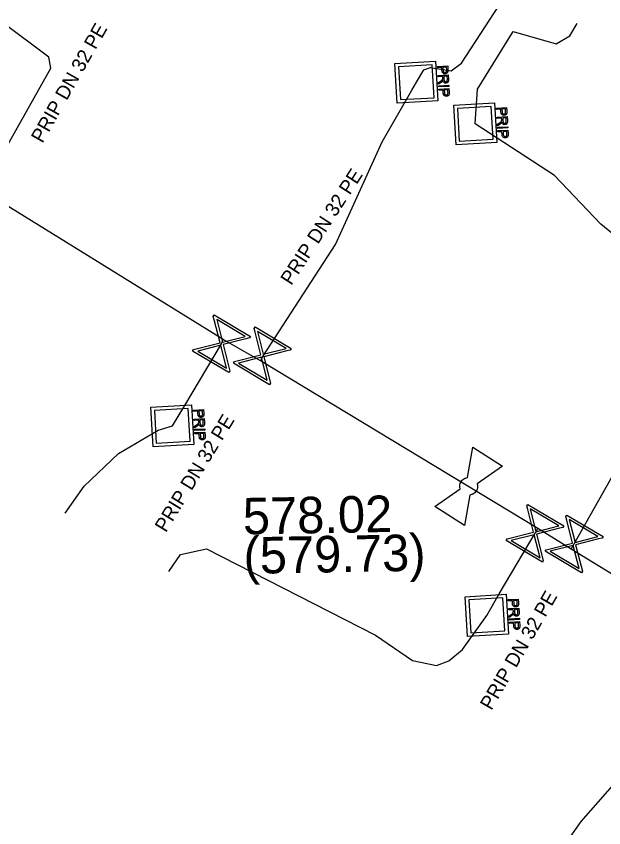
# Model space of a CAD drawing. Extents: x -643842 to -636370, y -1119190 to -1110210.
# Drawn here: x -642027.32 to -642006.42, y -1113577.59 to -1113548.73 of the extents above; entities that cross this region are included whole.
import ezdxf

# ---------------------------------------------------------------- set-up
doc = ezdxf.new("R2010")
doc.units = 0
for name, color, linetype in [('22', 7, 'Continuous'), ('Default', 7, 'Continuous'), ('Level 16', 7, 'Continuous'), ('Level 18', 7, 'Continuous'), ('Level 21', 7, 'Continuous'), ('Level 23', 7, 'Continuous'), ('Level 27', 7, 'Continuous'), ('Level 28', 7, 'Continuous')]:
    doc.layers.add(name, color=color, linetype=linetype)

msp = doc.modelspace()

# ---------------------------------------------------------------- linework, layer by layer
at = {"layer": 'Default'}
for points in [[(-642011.969, -1113550.634), (-642011.967, -1113550.67), (-642011.97, -1113550.689), (-642011.973, -1113550.715), (-642011.984, -1113550.734), (-642011.995, -1113550.753), (-642012.016, -1113550.765), (-642012.038, -1113550.776), (-642012.065, -1113550.778), (-642012.111, -1113550.781), (-642012.144, -1113550.754), (-642012.176, -1113550.727), (-642012.181, -1113550.651)], [(-642012.139, -1113550.649), (-642012.137, -1113550.695), (-642012.119, -1113550.713), (-642012.1, -1113550.731), (-642012.069, -1113550.729), (-642012.047, -1113550.728), (-642012.032, -1113550.716), (-642012.016, -1113550.704), (-642012.013, -1113550.686), (-642012.01, -1113550.673), (-642012.012, -1113550.64)], [(-642012.23, -1113551.044), (-642012.198, -1113551.022), (-642012.182, -1113551.007), (-642012.166, -1113550.993), (-642012.16, -1113550.982), (-642012.154, -1113550.97), (-642012.152, -1113550.959), (-642012.15, -1113550.952), (-642012.151, -1113550.933)], [(-642011.949, -1113550.978), (-642011.946, -1113551.025), (-642011.955, -1113551.051), (-642011.963, -1113551.076), (-642011.986, -1113551.093), (-642012.01, -1113551.109), (-642012.039, -1113551.11), (-642012.078, -1113551.113), (-642012.105, -1113551.09), (-642012.132, -1113551.067), (-642012.142, -1113551.016), (-642012.151, -1113551.035), (-642012.159, -1113551.045), (-642012.176, -1113551.067), (-642012.204, -1113551.087)], [(-642012.108, -1113550.977), (-642012.106, -1113551.01), (-642012.098, -1113551.028), (-642012.091, -1113551.046), (-642012.075, -1113551.054), (-642012.06, -1113551.063), (-642012.042, -1113551.062), (-642012.018, -1113551.06), (-642012.002, -1113551.041), (-642011.987, -1113551.022), (-642011.989, -1113550.981)], [(-642011.924, -1113551.435), (-642011.921, -1113551.47), (-642011.924, -1113551.49), (-642011.927, -1113551.516), (-642011.938, -1113551.535), (-642011.95, -1113551.554), (-642011.971, -1113551.565), (-642011.992, -1113551.577), (-642012.019, -1113551.579), (-642012.065, -1113551.581), (-642012.098, -1113551.555), (-642012.131, -1113551.528), (-642012.135, -1113551.452)], [(-642012.094, -1113551.45), (-642012.091, -1113551.496), (-642012.073, -1113551.514), (-642012.055, -1113551.532), (-642012.023, -1113551.53), (-642012.001, -1113551.529), (-642011.986, -1113551.517), (-642011.971, -1113551.505), (-642011.967, -1113551.486), (-642011.964, -1113551.474), (-642011.966, -1113551.441)], [(-642009.873, -1113552.113), (-642009.871, -1113552.149), (-642009.874, -1113552.168), (-642009.877, -1113552.194), (-642009.888, -1113552.213), (-642009.899, -1113552.232), (-642009.92, -1113552.244), (-642009.942, -1113552.255), (-642009.969, -1113552.257), (-642010.015, -1113552.26), (-642010.048, -1113552.233), (-642010.08, -1113552.206), (-642010.085, -1113552.13)], [(-642010.043, -1113552.128), (-642010.041, -1113552.174), (-642010.023, -1113552.192), (-642010.004, -1113552.21), (-642009.973, -1113552.208), (-642009.951, -1113552.207), (-642009.936, -1113552.195), (-642009.92, -1113552.183), (-642009.917, -1113552.165), (-642009.914, -1113552.152), (-642009.916, -1113552.119)], [(-642010.134, -1113552.523), (-642010.102, -1113552.501), (-642010.086, -1113552.486), (-642010.07, -1113552.472), (-642010.064, -1113552.461), (-642010.058, -1113552.449), (-642010.056, -1113552.438), (-642010.054, -1113552.431), (-642010.055, -1113552.412)], [(-642009.853, -1113552.457), (-642009.85, -1113552.504), (-642009.859, -1113552.53), (-642009.867, -1113552.555), (-642009.89, -1113552.572), (-642009.914, -1113552.588), (-642009.943, -1113552.589), (-642009.982, -1113552.592), (-642010.009, -1113552.569), (-642010.036, -1113552.546), (-642010.046, -1113552.495), (-642010.055, -1113552.514), (-642010.063, -1113552.524), (-642010.08, -1113552.546), (-642010.108, -1113552.566)], [(-642010.012, -1113552.456), (-642010.01, -1113552.489), (-642010.002, -1113552.507), (-642009.995, -1113552.525), (-642009.979, -1113552.533), (-642009.964, -1113552.542), (-642009.946, -1113552.541), (-642009.922, -1113552.539), (-642009.906, -1113552.52), (-642009.891, -1113552.501), (-642009.893, -1113552.46)], [(-642009.828, -1113552.914), (-642009.825, -1113552.949), (-642009.828, -1113552.969), (-642009.831, -1113552.995), (-642009.842, -1113553.014), (-642009.854, -1113553.033), (-642009.875, -1113553.044), (-642009.896, -1113553.056), (-642009.923, -1113553.058), (-642009.969, -1113553.06), (-642010.002, -1113553.034), (-642010.035, -1113553.007), (-642010.039, -1113552.931)], [(-642009.998, -1113552.929), (-642009.995, -1113552.975), (-642009.977, -1113552.993), (-642009.959, -1113553.011), (-642009.927, -1113553.009), (-642009.905, -1113553.008), (-642009.89, -1113552.996), (-642009.875, -1113552.984), (-642009.871, -1113552.965), (-642009.868, -1113552.953), (-642009.87, -1113552.92)], [(-642020.649, -1113562.854), (-642020.647, -1113562.89), (-642020.65, -1113562.909), (-642020.653, -1113562.935), (-642020.664, -1113562.954), (-642020.675, -1113562.973), (-642020.696, -1113562.985), (-642020.718, -1113562.996), (-642020.745, -1113562.998), (-642020.791, -1113563.001), (-642020.824, -1113562.974), (-642020.856, -1113562.947), (-642020.861, -1113562.871)], [(-642020.819, -1113562.869), (-642020.817, -1113562.915), (-642020.799, -1113562.933), (-642020.78, -1113562.951), (-642020.749, -1113562.949), (-642020.727, -1113562.948), (-642020.712, -1113562.936), (-642020.696, -1113562.924), (-642020.693, -1113562.906), (-642020.69, -1113562.893), (-642020.692, -1113562.86)], [(-642020.91, -1113563.264), (-642020.878, -1113563.242), (-642020.862, -1113563.227), (-642020.846, -1113563.213), (-642020.84, -1113563.202), (-642020.834, -1113563.19), (-642020.832, -1113563.179), (-642020.83, -1113563.172), (-642020.831, -1113563.153)], [(-642020.629, -1113563.198), (-642020.626, -1113563.245), (-642020.635, -1113563.271), (-642020.643, -1113563.296), (-642020.666, -1113563.313), (-642020.69, -1113563.329), (-642020.719, -1113563.33), (-642020.758, -1113563.333), (-642020.785, -1113563.31), (-642020.812, -1113563.287), (-642020.822, -1113563.236), (-642020.831, -1113563.255), (-642020.839, -1113563.265), (-642020.856, -1113563.287), (-642020.884, -1113563.307)], [(-642020.788, -1113563.197), (-642020.786, -1113563.23), (-642020.778, -1113563.248), (-642020.771, -1113563.266), (-642020.755, -1113563.274), (-642020.74, -1113563.283), (-642020.722, -1113563.282), (-642020.698, -1113563.28), (-642020.682, -1113563.261), (-642020.667, -1113563.242), (-642020.669, -1113563.201)], [(-642020.604, -1113563.655), (-642020.601, -1113563.69), (-642020.604, -1113563.71), (-642020.607, -1113563.736), (-642020.618, -1113563.755), (-642020.63, -1113563.774), (-642020.651, -1113563.785), (-642020.672, -1113563.797), (-642020.699, -1113563.799), (-642020.745, -1113563.801), (-642020.778, -1113563.775), (-642020.811, -1113563.748), (-642020.815, -1113563.672)], [(-642020.774, -1113563.67), (-642020.771, -1113563.716), (-642020.753, -1113563.734), (-642020.735, -1113563.752), (-642020.703, -1113563.75), (-642020.681, -1113563.749), (-642020.666, -1113563.737), (-642020.651, -1113563.725), (-642020.647, -1113563.706), (-642020.644, -1113563.694), (-642020.646, -1113563.661)], [(-642011.531, -1113565.54), (-642011.545, -1113565.49), (-642011.543, -1113565.437), (-642011.537, -1113565.351), (-642011.493, -1113565.282), (-642011.449, -1113565.213), (-642011.375, -1113565.174), (-642011.327, -1113565.148), (-642011.274, -1113565.141)], [(-642010.931, -1113565.36), (-642010.915, -1113565.411), (-642010.918, -1113565.465), (-642010.923, -1113565.549), (-642010.967, -1113565.618), (-642011.011, -1113565.687), (-642011.087, -1113565.728), (-642011.134, -1113565.753), (-642011.186, -1113565.76)], [(-642009.459, -1113569.594), (-642009.457, -1113569.63), (-642009.46, -1113569.649), (-642009.463, -1113569.675), (-642009.474, -1113569.694), (-642009.485, -1113569.713), (-642009.506, -1113569.725), (-642009.528, -1113569.736), (-642009.555, -1113569.738), (-642009.601, -1113569.741), (-642009.634, -1113569.714), (-642009.666, -1113569.687), (-642009.671, -1113569.611)], [(-642009.629, -1113569.609), (-642009.627, -1113569.655), (-642009.609, -1113569.673), (-642009.59, -1113569.691), (-642009.559, -1113569.689), (-642009.537, -1113569.688), (-642009.522, -1113569.676), (-642009.506, -1113569.664), (-642009.503, -1113569.646), (-642009.5, -1113569.633), (-642009.502, -1113569.6)], [(-642009.72, -1113570.004), (-642009.688, -1113569.982), (-642009.672, -1113569.967), (-642009.656, -1113569.953), (-642009.65, -1113569.942), (-642009.644, -1113569.93), (-642009.642, -1113569.919), (-642009.64, -1113569.912), (-642009.641, -1113569.893)], [(-642009.439, -1113569.938), (-642009.436, -1113569.985), (-642009.445, -1113570.011), (-642009.453, -1113570.036), (-642009.476, -1113570.053), (-642009.5, -1113570.069), (-642009.529, -1113570.07), (-642009.568, -1113570.073), (-642009.595, -1113570.05), (-642009.622, -1113570.027), (-642009.632, -1113569.976), (-642009.641, -1113569.995), (-642009.649, -1113570.005), (-642009.666, -1113570.027), (-642009.694, -1113570.047)], [(-642009.598, -1113569.937), (-642009.596, -1113569.97), (-642009.588, -1113569.988), (-642009.581, -1113570.006), (-642009.565, -1113570.014), (-642009.55, -1113570.023), (-642009.532, -1113570.022), (-642009.508, -1113570.02), (-642009.492, -1113570.001), (-642009.477, -1113569.982), (-642009.479, -1113569.941)], [(-642009.414, -1113570.395), (-642009.411, -1113570.43), (-642009.414, -1113570.45), (-642009.417, -1113570.476), (-642009.428, -1113570.495), (-642009.44, -1113570.514), (-642009.461, -1113570.525), (-642009.482, -1113570.537), (-642009.509, -1113570.539), (-642009.555, -1113570.541), (-642009.588, -1113570.515), (-642009.621, -1113570.488), (-642009.625, -1113570.412)], [(-642009.584, -1113570.41), (-642009.581, -1113570.456), (-642009.563, -1113570.474), (-642009.545, -1113570.492), (-642009.513, -1113570.49), (-642009.491, -1113570.489), (-642009.476, -1113570.477), (-642009.461, -1113570.465), (-642009.457, -1113570.446), (-642009.454, -1113570.434), (-642009.456, -1113570.401)]]:
    msp.add_open_spline(points, degree=3, dxfattribs=at)
at = {"layer": 'Level 16'}
for points in [[(-642020.28, -1113559.352), (-642018.992, -1113560.12), (-642019.026, -1113560.176), (-642019.151, -1113560.204), (-642019.965, -1113560.411), (-642019.726, -1113561.352), (-642019.76, -1113561.408), (-642021.048, -1113560.64), (-642021.014, -1113560.584), (-642020.072, -1113560.347), (-642020.279, -1113559.533), (-642020.314, -1113559.408), (-642020.28, -1113559.352)], [(-642020.193, -1113559.513), (-642019.987, -1113560.326), (-642019.176, -1113560.119), (-642020.193, -1113559.513)], [(-642018.83, -1113559.782), (-642017.542, -1113560.55), (-642017.576, -1113560.606), (-642017.701, -1113560.634), (-642018.515, -1113560.841), (-642018.276, -1113561.782), (-642018.31, -1113561.838), (-642019.598, -1113561.07), (-642019.564, -1113561.014), (-642018.622, -1113560.777), (-642018.829, -1113559.963), (-642018.864, -1113559.838), (-642018.83, -1113559.782)], [(-642018.743, -1113559.943), (-642018.537, -1113560.756), (-642017.726, -1113560.549), (-642018.743, -1113559.943)], [(-642019.842, -1113561.25), (-642020.05, -1113560.433), (-642020.866, -1113560.64), (-642019.842, -1113561.25)], [(-642018.392, -1113561.68), (-642018.6, -1113560.863), (-642019.416, -1113561.07), (-642018.392, -1113561.68)], [(-642009.13, -1113566.092), (-642007.842, -1113566.86), (-642007.876, -1113566.916), (-642008.001, -1113566.944), (-642008.815, -1113567.151), (-642008.576, -1113568.092), (-642008.61, -1113568.148), (-642009.898, -1113567.38), (-642009.864, -1113567.324), (-642008.922, -1113567.087), (-642009.129, -1113566.273), (-642009.164, -1113566.148), (-642009.13, -1113566.092)], [(-642009.043, -1113566.253), (-642008.837, -1113567.066), (-642008.026, -1113566.859), (-642009.043, -1113566.253)], [(-642007.74, -1113566.472), (-642006.452, -1113567.24), (-642006.486, -1113567.296), (-642006.611, -1113567.324), (-642007.425, -1113567.531), (-642007.186, -1113568.472), (-642007.22, -1113568.528), (-642008.508, -1113567.76), (-642008.474, -1113567.704), (-642007.532, -1113567.467), (-642007.739, -1113566.653), (-642007.774, -1113566.528), (-642007.74, -1113566.472)], [(-642007.653, -1113566.633), (-642007.447, -1113567.446), (-642006.636, -1113567.239), (-642007.653, -1113566.633)], [(-642008.692, -1113567.99), (-642008.9, -1113567.173), (-642009.716, -1113567.38), (-642008.692, -1113567.99)], [(-642007.302, -1113568.37), (-642007.51, -1113567.553), (-642008.326, -1113567.76), (-642007.302, -1113568.37)]]:
    msp.add_lwpolyline(points, dxfattribs=at)
at = {"layer": 'Level 18'}
for points in [[(-642012.327, -1113551.743), (-642013.776, -1113551.828), (-642013.859, -1113550.417), (-642012.41, -1113550.332), (-642012.327, -1113551.743)], [(-642012.526, -1113550.46), (-642013.729, -1113550.53), (-642013.66, -1113551.7), (-642012.457, -1113551.63), (-642012.526, -1113550.46)], [(-642012.335, -1113550.521), (-642011.977, -1113550.5), (-642011.969, -1113550.634)], [(-642012.181, -1113550.651), (-642012.186, -1113550.559), (-642012.332, -1113550.567), (-642012.335, -1113550.521)], [(-642012.012, -1113550.64), (-642012.017, -1113550.549), (-642012.145, -1113550.556)], [(-642012.145, -1113550.556), (-642012.139, -1113550.649)], [(-642012.317, -1113550.84), (-642011.958, -1113550.819), (-642011.949, -1113550.978)], [(-642012.151, -1113550.933), (-642012.154, -1113550.879), (-642012.314, -1113550.888), (-642012.317, -1113550.84)], [(-642011.989, -1113550.981), (-642011.996, -1113550.869), (-642012.114, -1113550.876)], [(-642012.114, -1113550.876), (-642012.108, -1113550.977)], [(-642012.204, -1113551.087), (-642012.298, -1113551.155), (-642012.302, -1113551.095), (-642012.23, -1113551.044)], [(-642012.297, -1113551.204), (-642011.938, -1113551.183), (-642011.936, -1113551.229), (-642012.294, -1113551.25), (-642012.297, -1113551.204)], [(-642012.29, -1113551.322), (-642011.931, -1113551.301), (-642011.924, -1113551.435)], [(-642012.135, -1113551.452), (-642012.141, -1113551.36), (-642012.287, -1113551.368), (-642012.29, -1113551.322)], [(-642011.966, -1113551.441), (-642011.971, -1113551.35), (-642012.099, -1113551.357)], [(-642012.099, -1113551.357), (-642012.094, -1113551.45)], [(-642010.231, -1113553.222), (-642011.68, -1113553.307), (-642011.763, -1113551.896), (-642010.314, -1113551.811), (-642010.231, -1113553.222)], [(-642010.43, -1113551.939), (-642011.633, -1113552.009), (-642011.564, -1113553.179), (-642010.361, -1113553.109), (-642010.43, -1113551.939)], [(-642010.239, -1113552), (-642009.881, -1113551.979), (-642009.873, -1113552.113)], [(-642010.085, -1113552.13), (-642010.09, -1113552.038), (-642010.236, -1113552.046), (-642010.239, -1113552)], [(-642009.916, -1113552.119), (-642009.921, -1113552.028), (-642010.049, -1113552.035)], [(-642010.049, -1113552.035), (-642010.043, -1113552.128)], [(-642010.221, -1113552.319), (-642009.862, -1113552.298), (-642009.853, -1113552.457)], [(-642010.055, -1113552.412), (-642010.058, -1113552.358), (-642010.218, -1113552.367), (-642010.221, -1113552.319)], [(-642009.893, -1113552.46), (-642009.9, -1113552.348), (-642010.018, -1113552.355)], [(-642010.018, -1113552.355), (-642010.012, -1113552.456)], [(-642010.108, -1113552.566), (-642010.202, -1113552.634), (-642010.206, -1113552.574), (-642010.134, -1113552.523)], [(-642010.201, -1113552.683), (-642009.842, -1113552.662), (-642009.84, -1113552.708), (-642010.198, -1113552.729), (-642010.201, -1113552.683)], [(-642010.194, -1113552.801), (-642009.835, -1113552.78), (-642009.828, -1113552.914)], [(-642010.039, -1113552.931), (-642010.045, -1113552.839), (-642010.191, -1113552.847), (-642010.194, -1113552.801)], [(-642009.87, -1113552.92), (-642009.875, -1113552.829), (-642010.003, -1113552.836)], [(-642010.003, -1113552.836), (-642009.998, -1113552.929)], [(-642021.007, -1113563.963), (-642022.456, -1113564.048), (-642022.539, -1113562.637), (-642021.09, -1113562.552), (-642021.007, -1113563.963)], [(-642021.206, -1113562.68), (-642022.409, -1113562.75), (-642022.34, -1113563.92), (-642021.137, -1113563.85), (-642021.206, -1113562.68)], [(-642021.015, -1113562.741), (-642020.657, -1113562.72), (-642020.649, -1113562.854)], [(-642020.861, -1113562.871), (-642020.866, -1113562.779), (-642021.012, -1113562.787), (-642021.015, -1113562.741)], [(-642020.692, -1113562.86), (-642020.697, -1113562.769), (-642020.825, -1113562.776)], [(-642020.825, -1113562.776), (-642020.819, -1113562.869)], [(-642020.997, -1113563.06), (-642020.638, -1113563.039), (-642020.629, -1113563.198)], [(-642020.831, -1113563.153), (-642020.834, -1113563.099), (-642020.994, -1113563.108), (-642020.997, -1113563.06)], [(-642020.669, -1113563.201), (-642020.676, -1113563.089), (-642020.794, -1113563.096)], [(-642020.794, -1113563.096), (-642020.788, -1113563.197)], [(-642020.884, -1113563.307), (-642020.978, -1113563.375), (-642020.982, -1113563.315), (-642020.91, -1113563.264)], [(-642020.977, -1113563.424), (-642020.618, -1113563.403), (-642020.616, -1113563.449), (-642020.974, -1113563.47), (-642020.977, -1113563.424)], [(-642020.97, -1113563.542), (-642020.611, -1113563.521), (-642020.604, -1113563.655)], [(-642020.815, -1113563.672), (-642020.821, -1113563.58), (-642020.967, -1113563.588), (-642020.97, -1113563.542)], [(-642020.646, -1113563.661), (-642020.651, -1113563.57), (-642020.779, -1113563.577)], [(-642020.779, -1113563.577), (-642020.774, -1113563.67)], [(-642009.817, -1113570.703), (-642011.266, -1113570.788), (-642011.349, -1113569.377), (-642009.9, -1113569.292), (-642009.817, -1113570.703)], [(-642010.016, -1113569.42), (-642011.219, -1113569.49), (-642011.15, -1113570.66), (-642009.947, -1113570.59), (-642010.016, -1113569.42)], [(-642009.825, -1113569.481), (-642009.467, -1113569.46), (-642009.459, -1113569.594)], [(-642009.671, -1113569.611), (-642009.676, -1113569.519), (-642009.822, -1113569.527), (-642009.825, -1113569.481)], [(-642009.502, -1113569.6), (-642009.507, -1113569.509), (-642009.635, -1113569.516)], [(-642009.635, -1113569.516), (-642009.629, -1113569.609)], [(-642009.807, -1113569.8), (-642009.448, -1113569.779), (-642009.439, -1113569.938)], [(-642009.641, -1113569.893), (-642009.644, -1113569.839), (-642009.804, -1113569.848), (-642009.807, -1113569.8)], [(-642009.694, -1113570.047), (-642009.788, -1113570.115), (-642009.792, -1113570.055), (-642009.72, -1113570.004)], [(-642009.479, -1113569.941), (-642009.486, -1113569.829), (-642009.604, -1113569.836)], [(-642009.604, -1113569.836), (-642009.598, -1113569.937)], [(-642009.787, -1113570.164), (-642009.428, -1113570.143), (-642009.426, -1113570.189), (-642009.784, -1113570.21), (-642009.787, -1113570.164)], [(-642009.78, -1113570.282), (-642009.421, -1113570.261), (-642009.414, -1113570.395)], [(-642009.625, -1113570.412), (-642009.631, -1113570.32), (-642009.777, -1113570.328), (-642009.78, -1113570.282)], [(-642009.456, -1113570.401), (-642009.461, -1113570.31), (-642009.589, -1113570.317)], [(-642009.589, -1113570.317), (-642009.584, -1113570.41)]]:
    msp.add_lwpolyline(points, dxfattribs=at)
at = {"layer": 'Level 21'}
msp.add_lwpolyline([(-641966.02, -1113592.14), (-641975.16, -1113586.77), (-641976.23, -1113586.15), (-641986.29, -1113580.26), (-641986.95, -1113579.87), (-642002.1, -1113571.05), (-642002.39, -1113570.86), (-642007.58, -1113567.68), (-642008.77, -1113566.95), (-642018.63, -1113560.99), (-642019.96, -1113560.23), (-642028.54, -1113554.93), (-642030.48, -1113553.82), (-642040.96, -1113547.82), (-642041.73, -1113547.36), (-642051.86, -1113541.27), (-642052.43, -1113540.95), (-642062.55, -1113534.65), (-642063.5, -1113533.98), (-642070.77, -1113529.51), (-642075.54, -1113526.65), (-642075.79, -1113526.49)], dxfattribs=at)
at = {"layer": 'Level 23'}
for points in [[(-642028.54, -1113554.93), (-642028.48, -1113554.8), (-642026.09, -1113550.58), (-642026.16, -1113550.19), (-642027.86, -1113548.92), (-642027.94, -1113548.41), (-642025.25, -1113544.28), (-642024.24, -1113543.78), (-642022.92, -1113543.49), (-642021.89, -1113542.62), (-642021.01, -1113541.07)], [(-642018.63, -1113560.99), (-642018.55, -1113560.84), (-642015.97, -1113556.85), (-642014.31, -1113553.2), (-642013.25, -1113551.36), (-642013.09, -1113551.08), (-642012.82, -1113550.64), (-642012.59, -1113550.56), (-642011.85, -1113550.67), (-642011.48, -1113550.4), (-642009.8, -1113547.81)], [(-642007.58, -1113567.68), (-642007.48, -1113567.5), (-642002.468, -1113558.623), (-642005.416, -1113557.045), (-642006.532, -1113556.129), (-642008.172, -1113554.397), (-642010.994, -1113552.559), (-642010.912, -1113551.329), (-642009.644, -1113549.274), (-642008.119, -1113549.712), (-642007.634, -1113549.427), (-642007.367, -1113548.987)], [(-642021.77, -1113563.3), (-642021.33, -1113562.58), (-642020.02, -1113560.38), (-642019.96, -1113560.23)], [(-642025.58, -1113566.4), (-642024.91, -1113565.45), (-642023.69, -1113564.28), (-642022.27, -1113563.45), (-642021.77, -1113563.3)], [(-642021.9, -1113568.48), (-642021.485, -1113567.874), (-642020.55, -1113567.67), (-642014.55, -1113570.74), (-642013.23, -1113571.64), (-642012.37, -1113571.82), (-642011.94, -1113571.66), (-642011.45, -1113571.25), (-642010.58, -1113570.04), (-642010.14, -1113569.28), (-642008.87, -1113567.12), (-642008.77, -1113566.95)], [(-642007.73, -1113578.08), (-642007.23, -1113577.37), (-642006.025, -1113576), (-642005.594, -1113575.51), (-642004.837, -1113574.655), (-642004.18, -1113574.09), (-642003.99, -1113573.65), (-642003.63, -1113573), (-642002.46, -1113570.98), (-642002.39, -1113570.86)]]:
    msp.add_lwpolyline(points, dxfattribs=at)
at = {"layer": 'Level 28'}
for points in [[(-642011.274, -1113565.141), (-642011.084, -1113564.06), (-642010.031, -1113564.733), (-642010.931, -1113565.36)], [(-642011.376, -1113566.84), (-642012.429, -1113566.167), (-642011.531, -1113565.54)], [(-642011.186, -1113565.76), (-642011.376, -1113566.84)]]:
    msp.add_lwpolyline(points, dxfattribs=at)

# ---------------------------------------------------------------- texts
at = {"layer": '22'}
for rotation, p in [(60.4749, (-642026.391, -1113553.276)), (57.1126, (-642017.539, -1113558.331)), (58.5704, (-642022.001, -1113567.121)), (59.9314, (-642010.423, -1113573.445))]:
    msp.add_text('PRIP DN 32 PE', height=0.5, rotation=rotation, dxfattribs=at).set_placement(p)
at = {"layer": 'Level 27'}
for s, p in [('578.02', (-642019.253, -1113567.165)), ('(579.73)', (-642019.229, -1113568.565))]:
    msp.add_text(s, height=1.3, rotation=1, dxfattribs=at).set_placement(p)

doc.saveas('drawing.dxf')
